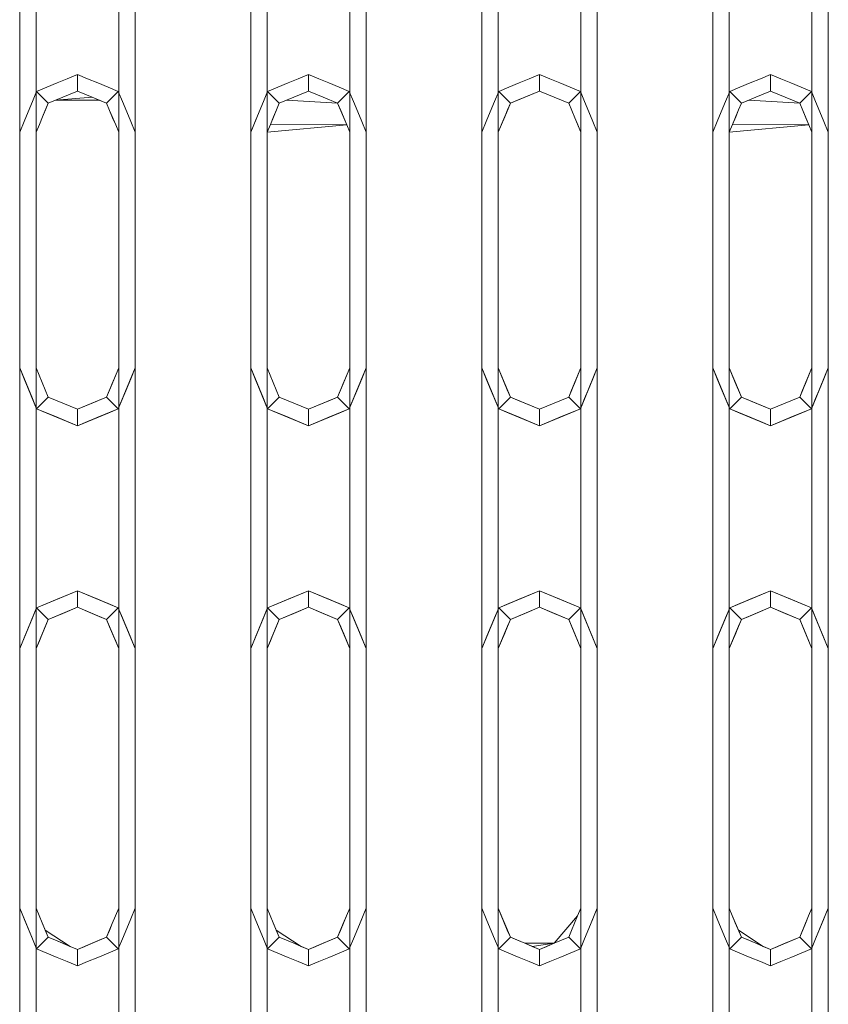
# Model space of a CAD drawing. Header units: millimetres. Extents: x 321 to 585, y -277 to 9.
# Tile 752 of 1056: x 354.924 to 355.414, y -29.066 to -28.469. Entities that reach past the tile are written whole.
import ezdxf

# ---------------------------------------------------------------- set-up
doc = ezdxf.new("R2010")
doc.units = ezdxf.units.MM
doc.header["$MEASUREMENT"] = 0
doc.layers.add('IFC-Elemento construtivo genérico-Contorno', color=253, linetype='Continuous', lineweight=5)

msp = doc.modelspace()

# ---------------------------------------------------------------- linework, layer by layer
at = {"layer": 'IFC-Elemento construtivo genérico-Contorno', "lineweight": 5}
for p, q in [((354.92413, -28.68014), (354.92413, -28.21014)), ((354.93413, -28.68014), (354.93413, -28.21014)), ((354.98413, -28.68014), (354.98413, -28.21014)), ((354.99413, -28.68014), (354.99413, -28.21014)), ((355.06413, -28.68014), (355.06413, -28.21014)), ((355.07413, -28.68014), (355.07413, -28.21014)), ((355.12413, -28.68014), (355.12413, -28.21014)), ((355.13413, -28.68014), (355.13413, -28.21014)), ((355.20413, -28.68014), (355.20413, -28.21014)), ((355.21413, -28.68014), (355.21413, -28.21014)), ((355.26413, -28.68014), (355.26413, -28.21014)), ((355.27413, -28.68014), (355.27413, -28.21014)), ((355.34413, -28.68014), (355.34413, -28.21014)), ((355.35413, -28.68014), (355.35413, -28.21014)), ((355.40413, -28.68014), (355.40413, -28.21014)), ((355.41413, -28.68014), (355.41413, -28.21014)), ((354.94676, -28.50749), (354.95295, -28.50493)), ((354.95295, -28.50493), (354.95913, -28.50237)), ((354.95913, -28.51237), (354.95913, -28.50237)), ((354.95913, -28.50237), (354.96532, -28.50493)), ((354.96532, -28.50493), (354.97151, -28.50749)), ((355.08676, -28.50749), (355.09295, -28.50493)), ((355.09295, -28.50493), (355.09913, -28.50237)), ((355.09913, -28.51237), (355.09913, -28.50237)), ((355.09913, -28.50237), (355.10532, -28.50493)), ((355.10532, -28.50493), (355.11151, -28.50749)), ((355.22676, -28.50749), (355.23295, -28.50493)), ((355.23295, -28.50493), (355.23913, -28.50237)), ((355.23913, -28.51237), (355.23913, -28.50237)), ((355.23913, -28.50237), (355.24532, -28.50493)), ((355.24532, -28.50493), (355.25151, -28.50749)), ((355.36676, -28.50749), (355.37295, -28.50493)), ((355.37295, -28.50493), (355.37913, -28.50237)), ((355.37913, -28.51237), (355.37913, -28.50237)), ((355.37913, -28.50237), (355.38532, -28.50493)), ((355.38532, -28.50493), (355.39151, -28.50749)), ((354.93439, -28.51262), (354.94057, -28.51005)), ((354.94057, -28.51005), (354.94676, -28.50749)), ((354.97151, -28.50749), (354.9777, -28.51005)), ((354.9777, -28.51005), (354.98388, -28.51262)), ((355.07439, -28.51262), (355.08057, -28.51005)), ((355.08057, -28.51005), (355.08676, -28.50749)), ((355.11151, -28.50749), (355.1177, -28.51005)), ((355.1177, -28.51005), (355.12388, -28.51262)), ((355.21439, -28.51262), (355.22057, -28.51005)), ((355.22057, -28.51005), (355.22676, -28.50749)), ((355.25151, -28.50749), (355.2577, -28.51005)), ((355.2577, -28.51005), (355.26388, -28.51262)), ((355.35439, -28.51262), (355.36057, -28.51005)), ((355.36057, -28.51005), (355.36676, -28.50749)), ((355.39151, -28.50749), (355.3977, -28.51005)), ((355.3977, -28.51005), (355.40388, -28.51262)), ((354.93182, -28.5188), (354.93439, -28.51262)), ((354.93439, -28.51262), (354.94146, -28.51969)), ((354.94146, -28.51969), (354.95029, -28.51603)), ((354.94146, -28.51969), (354.94588, -28.51786)), ((354.94586, -28.51786), (354.96797, -28.51603)), ((354.94588, -28.51786), (354.95029, -28.51603)), ((354.94588, -28.51786), (354.9724, -28.51786)), ((354.95029, -28.51603), (354.95913, -28.51237)), ((354.95029, -28.51603), (354.95472, -28.5142)), ((354.95472, -28.5142), (354.95913, -28.51237)), ((354.95913, -28.51237), (354.96797, -28.51603)), ((354.95913, -28.51237), (354.96355, -28.5142)), ((354.96355, -28.5142), (354.96797, -28.51603)), ((354.96797, -28.51603), (354.97681, -28.51969)), ((354.97239, -28.51786), (354.97681, -28.51969)), ((354.97681, -28.51969), (354.98388, -28.51262)), ((354.98388, -28.51262), (354.98645, -28.5188)), ((355.07182, -28.5188), (355.07439, -28.51262)), ((355.07439, -28.51262), (355.08146, -28.51969)), ((355.08146, -28.51969), (355.09029, -28.51603)), ((355.08146, -28.51969), (355.08588, -28.51786)), ((355.08588, -28.51786), (355.11681, -28.51969)), ((355.09029, -28.51603), (355.09913, -28.51237)), ((355.09913, -28.51237), (355.10797, -28.51603)), ((355.10797, -28.51603), (355.11681, -28.51969)), ((355.11681, -28.51969), (355.12388, -28.51262)), ((355.12388, -28.51262), (355.12645, -28.5188)), ((355.21182, -28.5188), (355.21439, -28.51262)), ((355.21439, -28.51262), (355.22146, -28.51969)), ((355.22146, -28.51969), (355.23913, -28.51237)), ((355.22146, -28.51969), (355.23029, -28.51603)), ((355.22146, -28.51969), (355.22588, -28.51786)), ((355.22588, -28.51786), (355.23472, -28.5142)), ((355.23029, -28.51603), (355.23913, -28.51237)), ((355.23472, -28.5142), (355.23913, -28.51237)), ((355.23913, -28.51237), (355.24797, -28.51603)), ((355.23913, -28.51237), (355.24355, -28.5142)), ((355.24355, -28.5142), (355.25239, -28.51786)), ((355.24797, -28.51603), (355.25681, -28.51969)), ((355.25239, -28.51786), (355.25681, -28.51969)), ((355.25681, -28.51969), (355.26388, -28.51262)), ((355.26388, -28.51262), (355.26645, -28.5188)), ((355.35182, -28.5188), (355.35439, -28.51262)), ((355.35439, -28.51262), (355.36146, -28.51969)), ((355.36146, -28.51969), (355.37029, -28.51603)), ((355.36146, -28.51969), (355.36588, -28.51786)), ((355.36588, -28.51786), (355.39681, -28.51969)), ((355.37029, -28.51603), (355.37913, -28.51237)), ((355.37913, -28.51237), (355.38797, -28.51603)), ((355.38797, -28.51603), (355.39681, -28.51969)), ((355.39681, -28.51969), (355.40388, -28.51262)), ((355.40388, -28.51262), (355.40645, -28.5188)), ((354.92926, -28.52499), (354.93182, -28.5188)), ((354.93802, -28.52798), (354.94146, -28.51969)), ((354.93802, -28.52798), (354.93974, -28.52383)), ((354.93974, -28.52383), (354.94146, -28.51969)), ((354.97681, -28.51969), (354.98047, -28.52853)), ((354.97681, -28.51969), (354.97864, -28.52411)), ((354.98645, -28.5188), (354.98901, -28.52499)), ((355.06926, -28.52499), (355.07182, -28.5188)), ((355.07608, -28.53267), (355.07974, -28.52383)), ((355.07802, -28.52798), (355.07974, -28.52383)), ((355.07974, -28.52383), (355.08146, -28.51969)), ((355.11681, -28.51969), (355.12047, -28.52853)), ((355.11681, -28.51969), (355.11864, -28.52411)), ((355.12645, -28.5188), (355.12901, -28.52499)), ((355.20926, -28.52499), (355.21182, -28.5188)), ((355.21413, -28.53737), (355.22146, -28.51969)), ((355.21608, -28.53267), (355.22146, -28.51969)), ((355.21802, -28.52798), (355.22146, -28.51969)), ((355.21802, -28.52798), (355.21974, -28.52383)), ((355.21974, -28.52383), (355.22146, -28.51969)), ((355.25681, -28.51969), (355.26047, -28.52853)), ((355.25681, -28.51969), (355.25864, -28.52411)), ((355.26645, -28.5188), (355.26901, -28.52499)), ((355.34686, -28.53079), (355.35182, -28.5188)), ((355.34926, -28.52499), (355.35182, -28.5188)), ((355.35608, -28.53267), (355.35974, -28.52383)), ((355.35802, -28.52798), (355.35974, -28.52383)), ((355.35974, -28.52383), (355.36146, -28.51969)), ((355.39681, -28.51969), (355.40047, -28.52853)), ((355.39681, -28.51969), (355.39864, -28.52411)), ((355.40645, -28.5188), (355.40901, -28.52499)), ((354.92686, -28.53079), (354.92926, -28.52499)), ((354.93608, -28.53267), (354.93802, -28.52798)), ((354.97864, -28.52411), (354.9823, -28.53295)), ((354.98047, -28.52853), (354.9823, -28.53295)), ((354.98901, -28.52499), (354.99141, -28.53079)), ((355.06413, -28.53737), (355.06926, -28.52499)), ((355.06686, -28.53079), (355.06926, -28.52499)), ((355.07608, -28.53267), (355.07802, -28.52798)), ((355.11864, -28.52411), (355.1223, -28.53295)), ((355.12047, -28.52853), (355.1223, -28.53295)), ((355.12901, -28.52499), (355.13141, -28.53079)), ((355.20686, -28.53079), (355.20926, -28.52499)), ((355.21608, -28.53267), (355.21802, -28.52798)), ((355.25864, -28.52411), (355.26047, -28.52853)), ((355.26047, -28.52853), (355.26413, -28.53737)), ((355.26047, -28.52853), (355.2623, -28.53295)), ((355.26901, -28.52499), (355.27141, -28.53079)), ((355.34686, -28.53079), (355.34926, -28.52499)), ((355.35608, -28.53267), (355.35802, -28.52798)), ((355.39864, -28.52411), (355.4023, -28.53295)), ((355.40047, -28.52853), (355.4023, -28.53295)), ((355.40901, -28.52499), (355.41141, -28.53079)), ((354.92413, -28.53737), (354.92686, -28.53079)), ((354.93413, -28.53737), (354.93608, -28.53267)), ((354.9823, -28.53295), (354.98413, -28.53737)), ((354.99141, -28.53079), (354.99413, -28.53737)), ((355.06413, -28.53737), (355.06686, -28.53079)), ((355.07413, -28.53737), (355.07608, -28.53267)), ((355.07413, -28.53737), (355.1223, -28.53295)), ((355.07608, -28.53267), (355.1223, -28.53295)), ((355.1223, -28.53295), (355.12413, -28.53737)), ((355.13141, -28.53079), (355.13413, -28.53737)), ((355.20413, -28.53737), (355.20686, -28.53079)), ((355.21413, -28.53737), (355.21608, -28.53267)), ((355.2623, -28.53295), (355.26413, -28.53737)), ((355.27141, -28.53079), (355.27413, -28.53737)), ((355.34413, -28.53737), (355.34686, -28.53079)), ((355.35413, -28.53737), (355.35608, -28.53267)), ((355.35413, -28.53737), (355.4023, -28.53295)), ((355.35608, -28.53267), (355.4023, -28.53295)), ((355.4023, -28.53295), (355.40413, -28.53737)), ((355.41141, -28.53079), (355.41413, -28.53737)), ((354.92413, -29.00737), (354.92413, -28.53737)), ((354.93413, -29.00737), (354.93413, -28.53737)), ((354.98413, -29.00737), (354.98413, -28.53737)), ((354.99413, -29.00737), (354.99413, -28.53737)), ((355.06413, -29.00737), (355.06413, -28.53737)), ((355.07413, -29.00737), (355.07413, -28.53737)), ((355.12413, -29.00737), (355.12413, -28.53737)), ((355.13413, -29.00737), (355.13413, -28.53737)), ((355.20413, -29.00737), (355.20413, -28.53737)), ((355.21413, -29.00737), (355.21413, -28.53737)), ((355.26413, -29.00737), (355.26413, -28.53737)), ((355.27413, -29.00737), (355.27413, -28.53737)), ((355.34413, -29.00737), (355.34413, -28.53737)), ((355.35413, -29.00737), (355.35413, -28.53737)), ((355.40413, -29.00737), (355.40413, -28.53737)), ((355.41413, -29.00737), (355.41413, -28.53737)), ((354.92413, -28.68014), (354.92926, -28.69251)), ((354.92413, -28.68014), (354.92686, -28.68671)), ((354.92413, -28.68014), (354.93182, -28.69869)), ((354.92413, -28.68014), (354.93439, -28.70489)), ((354.93413, -28.68014), (354.94146, -28.69781)), ((354.93413, -28.68014), (354.93779, -28.68898)), ((354.93413, -28.68014), (354.93963, -28.69339)), ((354.93413, -28.68014), (354.93597, -28.68455)), ((354.93597, -28.68455), (354.94146, -28.69781)), ((354.97681, -28.69781), (354.98413, -28.68014)), ((354.97853, -28.69366), (354.98413, -28.68014)), ((354.98024, -28.68952), (354.98219, -28.68483)), ((354.98219, -28.68483), (354.98413, -28.68014)), ((354.98388, -28.70489), (354.99413, -28.68014)), ((354.99141, -28.68671), (354.99413, -28.68014)), ((355.06413, -28.68014), (355.06926, -28.69251)), ((355.06413, -28.68014), (355.06686, -28.68671)), ((355.06413, -28.68014), (355.07182, -28.69869)), ((355.06413, -28.68014), (355.07439, -28.70489)), ((355.07413, -28.68014), (355.08146, -28.69781)), ((355.07413, -28.68014), (355.07779, -28.68898)), ((355.07413, -28.68014), (355.07963, -28.69339)), ((355.07413, -28.68014), (355.07597, -28.68455)), ((355.07597, -28.68455), (355.08146, -28.69781)), ((355.11681, -28.69781), (355.12413, -28.68014)), ((355.11853, -28.69366), (355.12413, -28.68014)), ((355.12024, -28.68952), (355.12219, -28.68483)), ((355.12219, -28.68483), (355.12413, -28.68014)), ((355.12388, -28.70489), (355.13413, -28.68014)), ((355.13141, -28.68671), (355.13413, -28.68014)), ((355.20413, -28.68014), (355.20926, -28.69251)), ((355.20413, -28.68014), (355.20686, -28.68671)), ((355.20413, -28.68014), (355.21182, -28.69869)), ((355.20413, -28.68014), (355.21439, -28.70489)), ((355.21413, -28.68014), (355.22146, -28.69781)), ((355.21413, -28.68014), (355.21779, -28.68898)), ((355.21413, -28.68014), (355.21963, -28.69339)), ((355.21413, -28.68014), (355.21597, -28.68455)), ((355.21597, -28.68455), (355.22146, -28.69781)), ((355.25681, -28.69781), (355.26413, -28.68014)), ((355.25853, -28.69366), (355.26413, -28.68014)), ((355.26024, -28.68952), (355.26219, -28.68483)), ((355.26219, -28.68483), (355.26413, -28.68014)), ((355.26388, -28.70489), (355.27413, -28.68014)), ((355.27141, -28.68671), (355.27413, -28.68014)), ((355.34413, -28.68014), (355.34926, -28.69251)), ((355.34413, -28.68014), (355.34686, -28.68671)), ((355.34413, -28.68014), (355.35182, -28.69869)), ((355.34413, -28.68014), (355.35439, -28.70489)), ((355.35413, -28.68014), (355.36146, -28.69781)), ((355.35413, -28.68014), (355.35779, -28.68898)), ((355.35413, -28.68014), (355.35963, -28.69339)), ((355.35413, -28.68014), (355.35597, -28.68455)), ((355.35597, -28.68455), (355.36146, -28.69781)), ((355.39681, -28.69781), (355.40413, -28.68014)), ((355.39853, -28.69366), (355.40413, -28.68014)), ((355.40024, -28.68952), (355.40219, -28.68483)), ((355.40219, -28.68483), (355.40413, -28.68014)), ((355.40388, -28.70489), (355.41413, -28.68014)), ((355.41141, -28.68671), (355.41413, -28.68014)), ((354.92686, -28.68671), (354.92926, -28.69251)), ((354.93779, -28.68898), (354.94146, -28.69781)), ((354.97853, -28.69366), (354.98024, -28.68952)), ((354.98388, -28.70489), (354.99141, -28.68671)), ((355.06686, -28.68671), (355.06926, -28.69251)), ((355.07779, -28.68898), (355.08146, -28.69781)), ((355.11853, -28.69366), (355.12024, -28.68952)), ((355.12388, -28.70489), (355.13141, -28.68671)), ((355.20686, -28.68671), (355.20926, -28.69251)), ((355.21779, -28.68898), (355.22146, -28.69781)), ((355.25853, -28.69366), (355.26024, -28.68952)), ((355.26388, -28.70489), (355.27141, -28.68671)), ((355.34686, -28.68671), (355.34926, -28.69251)), ((355.35779, -28.68898), (355.36146, -28.69781)), ((355.39853, -28.69366), (355.40024, -28.68952)), ((355.40388, -28.70489), (355.41141, -28.68671)), ((354.92926, -28.69251), (354.93439, -28.70489)), ((354.93963, -28.69339), (354.94146, -28.69781)), ((354.97681, -28.69781), (354.97853, -28.69366)), ((354.98388, -28.70489), (354.98901, -28.69251)), ((354.98645, -28.69869), (354.98901, -28.69251)), ((355.06926, -28.69251), (355.07439, -28.70489)), ((355.07963, -28.69339), (355.08146, -28.69781)), ((355.11681, -28.69781), (355.11853, -28.69366)), ((355.12388, -28.70489), (355.12901, -28.69251)), ((355.12645, -28.69869), (355.12901, -28.69251)), ((355.20926, -28.69251), (355.21439, -28.70489)), ((355.21963, -28.69339), (355.22146, -28.69781)), ((355.25681, -28.69781), (355.25853, -28.69366)), ((355.26388, -28.70489), (355.26901, -28.69251)), ((355.26645, -28.69869), (355.26901, -28.69251)), ((355.34926, -28.69251), (355.35439, -28.70489)), ((355.35963, -28.69339), (355.36146, -28.69781)), ((355.39681, -28.69781), (355.39853, -28.69366)), ((355.40388, -28.70489), (355.40901, -28.69251)), ((355.40645, -28.69869), (355.40901, -28.69251)), ((354.93182, -28.69869), (354.93439, -28.70489)), ((354.93439, -28.70489), (354.94146, -28.69781)), ((354.94146, -28.69781), (354.95913, -28.70514)), ((354.94146, -28.69781), (354.95029, -28.70148)), ((354.94146, -28.69781), (354.95472, -28.7033)), ((354.94146, -28.69781), (354.94588, -28.69964)), ((354.94588, -28.69964), (354.95913, -28.70514)), ((354.95029, -28.70148), (354.95913, -28.70514)), ((354.95913, -28.70514), (354.97681, -28.69781)), ((354.95913, -28.70514), (354.97239, -28.69964)), ((354.95913, -28.70514), (354.96797, -28.70148)), ((354.96355, -28.7033), (354.97681, -28.69781)), ((354.96797, -28.70148), (354.97681, -28.69781)), ((354.97239, -28.69964), (354.97681, -28.69781)), ((354.97681, -28.69781), (354.98388, -28.70489)), ((354.98388, -28.70489), (354.98645, -28.69869)), ((355.07182, -28.69869), (355.07439, -28.70489)), ((355.07439, -28.70489), (355.08146, -28.69781)), ((355.08146, -28.69781), (355.09913, -28.70514)), ((355.08146, -28.69781), (355.09029, -28.70148)), ((355.08146, -28.69781), (355.09472, -28.7033)), ((355.08146, -28.69781), (355.08588, -28.69964)), ((355.08588, -28.69964), (355.09913, -28.70514)), ((355.09029, -28.70148), (355.09913, -28.70514)), ((355.09913, -28.70514), (355.11681, -28.69781)), ((355.09913, -28.70514), (355.11239, -28.69964)), ((355.09913, -28.70514), (355.10797, -28.70148)), ((355.10355, -28.7033), (355.11681, -28.69781)), ((355.10797, -28.70148), (355.11681, -28.69781)), ((355.11239, -28.69964), (355.11681, -28.69781)), ((355.11681, -28.69781), (355.12388, -28.70489)), ((355.12388, -28.70489), (355.12645, -28.69869)), ((355.21182, -28.69869), (355.21439, -28.70489)), ((355.21439, -28.70489), (355.22146, -28.69781)), ((355.22146, -28.69781), (355.23913, -28.70514)), ((355.22146, -28.69781), (355.23029, -28.70148)), ((355.22146, -28.69781), (355.23472, -28.7033)), ((355.22146, -28.69781), (355.22588, -28.69964)), ((355.22588, -28.69964), (355.23913, -28.70514)), ((355.23029, -28.70148), (355.23913, -28.70514)), ((355.23913, -28.70514), (355.25681, -28.69781)), ((355.23913, -28.70514), (355.25239, -28.69964)), ((355.23913, -28.70514), (355.24797, -28.70148)), ((355.24355, -28.7033), (355.25681, -28.69781)), ((355.24797, -28.70148), (355.25681, -28.69781)), ((355.25239, -28.69964), (355.25681, -28.69781)), ((355.25681, -28.69781), (355.26388, -28.70489)), ((355.26388, -28.70489), (355.26645, -28.69869)), ((355.35182, -28.69869), (355.35439, -28.70489)), ((355.35439, -28.70489), (355.36146, -28.69781)), ((355.36146, -28.69781), (355.37913, -28.70514)), ((355.36146, -28.69781), (355.37029, -28.70148)), ((355.36146, -28.69781), (355.37472, -28.7033)), ((355.36146, -28.69781), (355.36588, -28.69964)), ((355.36588, -28.69964), (355.37913, -28.70514)), ((355.37029, -28.70148), (355.37913, -28.70514)), ((355.37913, -28.70514), (355.39681, -28.69781)), ((355.37913, -28.70514), (355.39239, -28.69964)), ((355.37913, -28.70514), (355.38797, -28.70148)), ((355.38355, -28.7033), (355.39681, -28.69781)), ((355.38797, -28.70148), (355.39681, -28.69781)), ((355.39239, -28.69964), (355.39681, -28.69781)), ((355.39681, -28.69781), (355.40388, -28.70489)), ((355.40388, -28.70489), (355.40645, -28.69869)), ((354.93439, -28.70489), (354.95913, -28.71514)), ((354.93439, -28.70489), (354.94676, -28.71001)), ((354.93439, -28.70489), (354.94057, -28.70744)), ((354.93439, -28.70489), (354.95295, -28.71257)), ((354.94057, -28.70744), (354.95913, -28.71514)), ((354.95472, -28.7033), (354.95913, -28.70514)), ((354.95913, -28.70514), (354.96355, -28.7033)), ((354.95913, -28.71514), (354.98388, -28.70489)), ((354.95913, -28.71514), (354.95913, -28.70514)), ((354.95913, -28.71514), (354.9777, -28.70744)), ((354.96532, -28.71257), (354.98388, -28.70489)), ((354.97151, -28.71001), (354.98388, -28.70489)), ((354.9777, -28.70744), (354.98388, -28.70489)), ((355.07439, -28.70489), (355.09913, -28.71514)), ((355.07439, -28.70489), (355.08676, -28.71001)), ((355.07439, -28.70489), (355.08057, -28.70744)), ((355.07439, -28.70489), (355.09295, -28.71257)), ((355.08057, -28.70744), (355.09913, -28.71514)), ((355.09472, -28.7033), (355.09913, -28.70514)), ((355.09913, -28.70514), (355.10355, -28.7033)), ((355.09913, -28.71514), (355.12388, -28.70489)), ((355.09913, -28.71514), (355.09913, -28.70514)), ((355.09913, -28.71514), (355.1177, -28.70744)), ((355.10532, -28.71257), (355.12388, -28.70489)), ((355.11151, -28.71001), (355.12388, -28.70489)), ((355.1177, -28.70744), (355.12388, -28.70489)), ((355.21439, -28.70489), (355.23913, -28.71514)), ((355.21439, -28.70489), (355.22676, -28.71001)), ((355.21439, -28.70489), (355.22057, -28.70744)), ((355.21439, -28.70489), (355.23295, -28.71257)), ((355.22057, -28.70744), (355.23913, -28.71514)), ((355.23472, -28.7033), (355.23913, -28.70514)), ((355.23913, -28.70514), (355.24355, -28.7033)), ((355.23913, -28.71514), (355.26388, -28.70489)), ((355.23913, -28.71514), (355.23913, -28.70514)), ((355.23913, -28.71514), (355.2577, -28.70744)), ((355.24532, -28.71257), (355.26388, -28.70489)), ((355.25151, -28.71001), (355.26388, -28.70489)), ((355.2577, -28.70744), (355.26388, -28.70489)), ((355.35439, -28.70489), (355.37913, -28.71514)), ((355.35439, -28.70489), (355.36676, -28.71001)), ((355.35439, -28.70489), (355.36057, -28.70744)), ((355.35439, -28.70489), (355.37295, -28.71257)), ((355.36057, -28.70744), (355.37913, -28.71514)), ((355.37472, -28.7033), (355.37913, -28.70514)), ((355.37913, -28.70514), (355.38355, -28.7033)), ((355.37913, -28.71514), (355.40388, -28.70489)), ((355.37913, -28.71514), (355.37913, -28.70514)), ((355.37913, -28.71514), (355.3977, -28.70744)), ((355.38532, -28.71257), (355.40388, -28.70489)), ((355.39151, -28.71001), (355.40388, -28.70489)), ((355.3977, -28.70744), (355.40388, -28.70489)), ((354.94676, -28.71001), (354.95913, -28.71514)), ((354.95295, -28.71257), (354.95913, -28.71514)), ((354.95913, -28.71514), (354.97151, -28.71001)), ((354.95913, -28.71514), (354.96532, -28.71257)), ((355.08676, -28.71001), (355.09913, -28.71514)), ((355.09295, -28.71257), (355.09913, -28.71514)), ((355.09913, -28.71514), (355.11151, -28.71001)), ((355.09913, -28.71514), (355.10532, -28.71257)), ((355.22676, -28.71001), (355.23913, -28.71514)), ((355.23295, -28.71257), (355.23913, -28.71514)), ((355.23913, -28.71514), (355.25151, -28.71001)), ((355.23913, -28.71514), (355.24532, -28.71257)), ((355.36676, -28.71001), (355.37913, -28.71514)), ((355.37295, -28.71257), (355.37913, -28.71514)), ((355.37913, -28.71514), (355.39151, -28.71001)), ((355.37913, -28.71514), (355.38532, -28.71257)), ((354.93439, -28.82538), (354.95913, -28.81514)), ((354.94057, -28.82282), (354.95913, -28.81514)), ((354.94676, -28.82026), (354.95913, -28.81514)), ((354.95913, -28.82514), (354.95913, -28.81514)), ((354.95913, -28.81514), (354.98388, -28.82538)), ((354.95913, -28.81514), (354.97151, -28.82026)), ((354.95913, -28.81514), (354.9777, -28.82282)), ((355.07439, -28.82538), (355.09913, -28.81514)), ((355.08057, -28.82282), (355.09913, -28.81514)), ((355.08676, -28.82026), (355.09913, -28.81514)), ((355.09913, -28.82514), (355.09913, -28.81514)), ((355.09913, -28.81514), (355.12388, -28.82538)), ((355.09913, -28.81514), (355.11151, -28.82026)), ((355.09913, -28.81514), (355.1177, -28.82282)), ((355.21439, -28.82538), (355.23913, -28.81514)), ((355.22057, -28.82282), (355.23913, -28.81514)), ((355.22676, -28.82026), (355.23913, -28.81514)), ((355.23913, -28.82514), (355.23913, -28.81514)), ((355.23913, -28.81514), (355.26388, -28.82538)), ((355.23913, -28.81514), (355.25151, -28.82026)), ((355.23913, -28.81514), (355.2577, -28.82282)), ((355.35439, -28.82538), (355.37913, -28.81514)), ((355.36057, -28.82282), (355.37913, -28.81514)), ((355.36676, -28.82026), (355.37913, -28.81514)), ((355.37913, -28.82514), (355.37913, -28.81514)), ((355.37913, -28.81514), (355.40388, -28.82538)), ((355.37913, -28.81514), (355.39151, -28.82026)), ((355.37913, -28.81514), (355.3977, -28.82282)), ((354.93439, -28.82538), (354.94676, -28.82026)), ((354.97151, -28.82026), (354.98388, -28.82538)), ((355.07439, -28.82538), (355.08676, -28.82026)), ((355.11151, -28.82026), (355.12388, -28.82538)), ((355.21439, -28.82538), (355.22676, -28.82026)), ((355.25151, -28.82026), (355.26388, -28.82538)), ((355.35439, -28.82538), (355.36676, -28.82026)), ((355.39151, -28.82026), (355.40388, -28.82538)), ((354.92413, -28.85014), (354.93439, -28.82538)), ((354.92926, -28.83776), (354.93439, -28.82538)), ((354.93182, -28.83157), (354.93439, -28.82538)), ((354.93439, -28.82538), (354.94057, -28.82282)), ((354.93439, -28.82538), (354.94146, -28.83245)), ((354.94146, -28.83245), (354.95913, -28.82514)), ((354.94588, -28.83063), (354.95913, -28.82514)), ((354.95029, -28.82879), (354.95913, -28.82514)), ((354.95913, -28.82514), (354.96797, -28.82879)), ((354.95913, -28.82514), (354.97239, -28.83063)), ((354.95913, -28.82514), (354.97681, -28.83245)), ((354.97681, -28.83245), (354.98388, -28.82538)), ((354.9777, -28.82282), (354.98388, -28.82538)), ((354.98388, -28.82538), (354.99413, -28.85014)), ((354.98388, -28.82538), (354.98901, -28.83776)), ((354.98388, -28.82538), (354.98645, -28.83157)), ((355.06413, -28.85014), (355.07439, -28.82538)), ((355.06926, -28.83776), (355.07439, -28.82538)), ((355.07182, -28.83157), (355.07439, -28.82538)), ((355.07439, -28.82538), (355.08057, -28.82282)), ((355.07439, -28.82538), (355.08146, -28.83245)), ((355.08146, -28.83245), (355.09913, -28.82514)), ((355.08588, -28.83063), (355.09913, -28.82514)), ((355.09029, -28.82879), (355.09913, -28.82514)), ((355.09913, -28.82514), (355.10797, -28.82879)), ((355.09913, -28.82514), (355.11239, -28.83063)), ((355.09913, -28.82514), (355.11681, -28.83245)), ((355.11681, -28.83245), (355.12388, -28.82538)), ((355.1177, -28.82282), (355.12388, -28.82538)), ((355.12388, -28.82538), (355.13413, -28.85014)), ((355.12388, -28.82538), (355.12901, -28.83776)), ((355.12388, -28.82538), (355.12645, -28.83157)), ((355.20413, -28.85014), (355.21439, -28.82538)), ((355.20926, -28.83776), (355.21439, -28.82538)), ((355.21182, -28.83157), (355.21439, -28.82538)), ((355.21439, -28.82538), (355.22057, -28.82282)), ((355.21439, -28.82538), (355.22146, -28.83245)), ((355.22146, -28.83245), (355.23913, -28.82514)), ((355.22588, -28.83063), (355.23913, -28.82514)), ((355.23029, -28.82879), (355.23913, -28.82514)), ((355.23913, -28.82514), (355.24797, -28.82879)), ((355.23913, -28.82514), (355.25239, -28.83063)), ((355.23913, -28.82514), (355.25681, -28.83245)), ((355.25681, -28.83245), (355.26388, -28.82538)), ((355.2577, -28.82282), (355.26388, -28.82538)), ((355.26388, -28.82538), (355.27413, -28.85014)), ((355.26388, -28.82538), (355.26901, -28.83776)), ((355.26388, -28.82538), (355.26645, -28.83157)), ((355.34413, -28.85014), (355.35439, -28.82538)), ((355.34926, -28.83776), (355.35439, -28.82538)), ((355.35182, -28.83157), (355.35439, -28.82538)), ((355.35439, -28.82538), (355.36057, -28.82282)), ((355.35439, -28.82538), (355.36146, -28.83245)), ((355.36146, -28.83245), (355.37913, -28.82514)), ((355.36588, -28.83063), (355.37913, -28.82514)), ((355.37029, -28.82879), (355.37913, -28.82514)), ((355.37913, -28.82514), (355.38797, -28.82879)), ((355.37913, -28.82514), (355.39239, -28.83063)), ((355.37913, -28.82514), (355.39681, -28.83245)), ((355.39681, -28.83245), (355.40388, -28.82538)), ((355.3977, -28.82282), (355.40388, -28.82538)), ((355.40388, -28.82538), (355.41413, -28.85014)), ((355.40388, -28.82538), (355.40901, -28.83776)), ((355.40388, -28.82538), (355.40645, -28.83157)), ((354.92413, -28.85014), (354.93182, -28.83157)), ((354.93413, -28.85014), (354.94146, -28.83245)), ((354.93974, -28.8366), (354.94146, -28.83245)), ((354.94146, -28.83245), (354.95029, -28.82879)), ((354.94146, -28.83245), (354.94588, -28.83063)), ((354.96797, -28.82879), (354.97681, -28.83245)), ((354.97239, -28.83063), (354.97681, -28.83245)), ((354.97681, -28.83245), (354.98413, -28.85014)), ((354.97681, -28.83245), (354.98047, -28.84129)), ((354.97681, -28.83245), (354.97864, -28.83688)), ((354.98645, -28.83157), (354.99413, -28.85014)), ((355.06413, -28.85014), (355.07182, -28.83157)), ((355.07413, -28.85014), (355.08146, -28.83245)), ((355.07974, -28.8366), (355.08146, -28.83245)), ((355.08146, -28.83245), (355.09029, -28.82879)), ((355.08146, -28.83245), (355.08588, -28.83063)), ((355.10797, -28.82879), (355.11681, -28.83245)), ((355.11239, -28.83063), (355.11681, -28.83245)), ((355.11681, -28.83245), (355.12413, -28.85014)), ((355.11681, -28.83245), (355.12047, -28.84129)), ((355.11681, -28.83245), (355.11864, -28.83688)), ((355.12645, -28.83157), (355.13413, -28.85014)), ((355.20413, -28.85014), (355.21182, -28.83157)), ((355.21413, -28.85014), (355.22146, -28.83245)), ((355.21974, -28.8366), (355.22146, -28.83245)), ((355.22146, -28.83245), (355.23029, -28.82879)), ((355.22146, -28.83245), (355.22588, -28.83063)), ((355.24797, -28.82879), (355.25681, -28.83245)), ((355.25239, -28.83063), (355.25681, -28.83245)), ((355.25681, -28.83245), (355.26413, -28.85014)), ((355.25681, -28.83245), (355.26047, -28.84129)), ((355.25681, -28.83245), (355.25864, -28.83688)), ((355.26645, -28.83157), (355.27413, -28.85014)), ((355.34413, -28.85014), (355.35182, -28.83157)), ((355.35413, -28.85014), (355.36146, -28.83245)), ((355.35974, -28.8366), (355.36146, -28.83245)), ((355.36146, -28.83245), (355.37029, -28.82879)), ((355.36146, -28.83245), (355.36588, -28.83063)), ((355.38797, -28.82879), (355.39681, -28.83245)), ((355.39239, -28.83063), (355.39681, -28.83245)), ((355.39681, -28.83245), (355.40413, -28.85014)), ((355.39681, -28.83245), (355.40047, -28.84129)), ((355.39681, -28.83245), (355.39864, -28.83688)), ((355.40645, -28.83157), (355.41413, -28.85014)), ((354.92686, -28.84356), (354.92926, -28.83776)), ((354.93413, -28.85014), (354.93974, -28.8366)), ((354.93802, -28.84074), (354.93974, -28.8366)), ((354.97864, -28.83688), (354.98413, -28.85014)), ((354.98901, -28.83776), (354.99413, -28.85014)), ((354.98901, -28.83776), (354.99141, -28.84356)), ((355.06686, -28.84356), (355.06926, -28.83776)), ((355.07413, -28.85014), (355.07974, -28.8366)), ((355.07802, -28.84074), (355.07974, -28.8366)), ((355.11864, -28.83688), (355.12413, -28.85014)), ((355.12901, -28.83776), (355.13413, -28.85014)), ((355.12901, -28.83776), (355.13141, -28.84356)), ((355.20686, -28.84356), (355.20926, -28.83776)), ((355.21413, -28.85014), (355.21974, -28.8366)), ((355.21802, -28.84074), (355.21974, -28.8366)), ((355.25864, -28.83688), (355.26413, -28.85014)), ((355.26901, -28.83776), (355.27413, -28.85014)), ((355.26901, -28.83776), (355.27141, -28.84356)), ((355.34686, -28.84356), (355.34926, -28.83776)), ((355.35413, -28.85014), (355.35974, -28.8366)), ((355.35802, -28.84074), (355.35974, -28.8366)), ((355.39864, -28.83688), (355.40413, -28.85014)), ((355.40901, -28.83776), (355.41413, -28.85014)), ((355.40901, -28.83776), (355.41141, -28.84356)), ((354.92413, -28.85014), (354.92686, -28.84356)), ((354.93413, -28.85014), (354.93608, -28.84544)), ((354.93608, -28.84544), (354.93802, -28.84074)), ((354.98047, -28.84129), (354.9823, -28.84572)), ((354.9823, -28.84572), (354.98413, -28.85014)), ((354.99141, -28.84356), (354.99413, -28.85014)), ((355.06413, -28.85014), (355.06686, -28.84356)), ((355.07413, -28.85014), (355.07608, -28.84544)), ((355.07608, -28.84544), (355.07802, -28.84074)), ((355.12047, -28.84129), (355.1223, -28.84572)), ((355.1223, -28.84572), (355.12413, -28.85014)), ((355.13141, -28.84356), (355.13413, -28.85014)), ((355.20413, -28.85014), (355.20686, -28.84356)), ((355.21413, -28.85014), (355.21608, -28.84544)), ((355.21608, -28.84544), (355.21802, -28.84074)), ((355.26047, -28.84129), (355.2623, -28.84572)), ((355.2623, -28.84572), (355.26413, -28.85014)), ((355.27141, -28.84356), (355.27413, -28.85014)), ((355.34413, -28.85014), (355.34686, -28.84356)), ((355.35413, -28.85014), (355.35608, -28.84544)), ((355.35608, -28.84544), (355.35802, -28.84074)), ((355.40047, -28.84129), (355.4023, -28.84572)), ((355.4023, -28.84572), (355.40413, -28.85014)), ((355.41141, -28.84356), (355.41413, -28.85014)), ((354.92413, -29.32014), (354.92413, -28.85014)), ((354.93413, -29.32014), (354.93413, -28.85014)), ((354.98413, -29.32014), (354.98413, -28.85014)), ((354.99413, -29.32014), (354.99413, -28.85014)), ((355.06413, -29.32014), (355.06413, -28.85014)), ((355.07413, -29.32014), (355.07413, -28.85014)), ((355.12413, -29.32014), (355.12413, -28.85014)), ((355.13413, -29.32014), (355.13413, -28.85014)), ((355.20413, -29.32014), (355.20413, -28.85014)), ((355.21413, -29.32014), (355.21413, -28.85014)), ((355.26413, -29.32014), (355.26413, -28.85014)), ((355.27413, -29.32014), (355.27413, -28.85014)), ((355.34413, -29.32014), (355.34413, -28.85014)), ((355.35413, -29.32014), (355.35413, -28.85014)), ((355.40413, -29.32014), (355.40413, -28.85014)), ((355.41413, -29.32014), (355.41413, -28.85014)), ((354.92413, -29.00737), (354.92686, -29.01394)), ((354.92413, -29.00737), (354.93182, -29.02593)), ((354.93413, -29.00737), (354.93597, -29.01179)), ((354.93413, -29.00737), (354.93779, -29.0162)), ((354.93597, -29.01179), (354.93963, -29.02063)), ((354.98024, -29.01676), (354.98413, -29.00737)), ((354.99141, -29.01394), (354.99413, -29.00737)), ((355.06413, -29.00737), (355.06686, -29.01394)), ((355.07413, -29.00737), (355.07597, -29.01179)), ((355.07413, -29.00737), (355.07779, -29.0162)), ((355.07597, -29.01179), (355.07963, -29.02063)), ((355.11853, -29.0209), (355.12219, -29.01206)), ((355.12024, -29.01676), (355.12413, -29.00737)), ((355.12901, -29.01974), (355.13413, -29.00737)), ((355.13141, -29.01394), (355.13413, -29.00737)), ((355.20413, -29.00737), (355.20686, -29.01394)), ((355.21413, -29.00737), (355.21779, -29.0162)), ((355.21413, -29.00737), (355.22146, -29.02504)), ((355.21413, -29.00737), (355.21597, -29.01179)), ((355.21597, -29.01179), (355.21779, -29.0162)), ((355.24797, -29.0287), (355.26219, -29.01206)), ((355.25853, -29.0209), (355.26219, -29.01206)), ((355.26219, -29.01206), (355.26413, -29.00737)), ((355.26901, -29.01974), (355.27413, -29.00737)), ((355.27141, -29.01394), (355.27413, -29.00737)), ((355.34413, -29.00737), (355.34686, -29.01394)), ((355.35413, -29.00737), (355.35597, -29.01179)), ((355.35413, -29.00737), (355.35779, -29.0162)), ((355.35597, -29.01179), (355.35963, -29.02063)), ((355.39681, -29.02504), (355.40219, -29.01206)), ((355.40024, -29.01676), (355.40219, -29.01206)), ((355.40219, -29.01206), (355.40413, -29.00737)), ((355.40645, -29.02593), (355.41413, -29.00737)), ((355.41141, -29.01394), (355.41413, -29.00737)), ((354.92686, -29.01394), (354.92926, -29.01974)), ((354.93779, -29.0162), (354.94146, -29.02504)), ((354.97681, -29.02504), (354.98024, -29.01676)), ((354.97853, -29.0209), (354.98024, -29.01676)), ((354.98901, -29.01974), (354.99141, -29.01394)), ((355.06686, -29.01394), (355.06926, -29.01974)), ((355.07779, -29.0162), (355.08146, -29.02504)), ((355.11681, -29.02504), (355.12024, -29.01676)), ((355.12901, -29.01974), (355.13141, -29.01394)), ((355.20686, -29.01394), (355.20926, -29.01974)), ((355.21779, -29.0162), (355.21963, -29.02063)), ((355.21779, -29.0162), (355.22146, -29.02504)), ((355.26901, -29.01974), (355.27141, -29.01394)), ((355.34686, -29.01394), (355.34926, -29.01974)), ((355.35779, -29.0162), (355.36146, -29.02504)), ((355.39681, -29.02504), (355.40024, -29.01676)), ((355.39853, -29.0209), (355.40024, -29.01676)), ((355.40901, -29.01974), (355.41141, -29.01394)), ((354.92926, -29.01974), (354.93182, -29.02593)), ((354.93439, -29.03211), (354.94146, -29.02504)), ((354.93963, -29.02063), (354.94146, -29.02504)), ((354.93963, -29.02063), (354.95472, -29.03054)), ((354.94146, -29.02504), (354.94588, -29.02688)), ((354.95913, -29.03237), (354.97681, -29.02504)), ((354.96797, -29.0287), (354.97681, -29.02504)), ((354.97239, -29.02688), (354.97681, -29.02504)), ((354.97681, -29.02504), (354.97853, -29.0209)), ((354.97681, -29.02504), (354.98388, -29.03211)), ((354.98645, -29.02593), (354.98901, -29.01974)), ((355.06926, -29.01974), (355.07182, -29.02593)), ((355.07439, -29.03211), (355.08146, -29.02504)), ((355.07963, -29.02063), (355.08146, -29.02504)), ((355.07963, -29.02063), (355.09472, -29.03054)), ((355.08146, -29.02504), (355.08588, -29.02688)), ((355.08146, -29.02504), (355.09029, -29.0287)), ((355.09913, -29.03237), (355.11681, -29.02504)), ((355.10797, -29.0287), (355.11681, -29.02504)), ((355.11239, -29.02688), (355.11681, -29.02504)), ((355.11681, -29.02504), (355.11853, -29.0209)), ((355.11681, -29.02504), (355.12388, -29.03211)), ((355.12645, -29.02593), (355.12901, -29.01974)), ((355.20926, -29.01974), (355.21182, -29.02593)), ((355.21439, -29.03211), (355.22146, -29.02504)), ((355.21963, -29.02063), (355.22146, -29.02504)), ((355.22146, -29.02504), (355.23029, -29.0287)), ((355.22146, -29.02504), (355.22588, -29.02688)), ((355.24797, -29.0287), (355.25681, -29.02504)), ((355.25239, -29.02688), (355.25681, -29.02504)), ((355.25681, -29.02504), (355.25853, -29.0209)), ((355.25681, -29.02504), (355.26388, -29.03211)), ((355.26645, -29.02593), (355.26901, -29.01974)), ((355.34926, -29.01974), (355.35182, -29.02593)), ((355.35439, -29.03211), (355.36146, -29.02504)), ((355.35963, -29.02063), (355.36146, -29.02504)), ((355.35963, -29.02063), (355.37472, -29.03054)), ((355.36146, -29.02504), (355.36588, -29.02688)), ((355.36146, -29.02504), (355.37029, -29.0287)), ((355.37913, -29.03237), (355.39681, -29.02504)), ((355.38797, -29.0287), (355.39681, -29.02504)), ((355.39239, -29.02688), (355.39681, -29.02504)), ((355.39681, -29.02504), (355.39853, -29.0209)), ((355.39681, -29.02504), (355.40388, -29.03211)), ((355.40645, -29.02593), (355.40901, -29.01974)), ((354.93182, -29.02593), (354.93439, -29.03211)), ((354.94588, -29.02688), (354.95029, -29.0287)), ((354.94588, -29.02688), (354.95472, -29.03054)), ((354.95029, -29.0287), (354.95472, -29.03054)), ((354.95472, -29.03054), (354.95913, -29.03237)), ((354.95913, -29.03237), (354.96797, -29.0287)), ((354.95913, -29.03237), (354.96355, -29.03054)), ((354.96355, -29.03054), (354.96797, -29.0287)), ((354.96797, -29.0287), (354.97239, -29.02688)), ((354.98388, -29.03211), (354.98645, -29.02593)), ((355.07182, -29.02593), (355.07439, -29.03211)), ((355.08588, -29.02688), (355.09029, -29.0287)), ((355.09029, -29.0287), (355.09913, -29.03237)), ((355.09029, -29.0287), (355.09472, -29.03054)), ((355.09472, -29.03054), (355.09913, -29.03237)), ((355.09913, -29.03237), (355.10797, -29.0287)), ((355.09913, -29.03237), (355.10355, -29.03054)), ((355.10355, -29.03054), (355.10797, -29.0287)), ((355.10797, -29.0287), (355.11239, -29.02688)), ((355.12388, -29.03211), (355.12645, -29.02593)), ((355.21182, -29.02593), (355.21439, -29.03211)), ((355.22588, -29.02688), (355.23029, -29.0287)), ((355.23029, -29.0287), (355.24797, -29.0287)), ((355.23029, -29.0287), (355.23472, -29.03054)), ((355.23029, -29.0287), (355.23913, -29.03237)), ((355.23472, -29.03054), (355.24797, -29.0287)), ((355.23472, -29.03054), (355.23913, -29.03237)), ((355.23913, -29.03237), (355.24797, -29.0287)), ((355.23913, -29.03237), (355.24355, -29.03054)), ((355.24355, -29.03054), (355.24797, -29.0287)), ((355.24797, -29.0287), (355.25239, -29.02688)), ((355.26388, -29.03211), (355.26645, -29.02593)), ((355.35182, -29.02593), (355.35439, -29.03211)), ((355.36588, -29.02688), (355.37029, -29.0287)), ((355.37029, -29.0287), (355.37913, -29.03237)), ((355.37029, -29.0287), (355.37472, -29.03054)), ((355.37472, -29.03054), (355.37913, -29.03237)), ((355.37913, -29.03237), (355.38797, -29.0287)), ((355.37913, -29.03237), (355.38355, -29.03054)), ((355.38355, -29.03054), (355.38797, -29.0287)), ((355.38797, -29.0287), (355.39239, -29.02688)), ((355.40388, -29.03211), (355.40645, -29.02593)), ((354.93439, -29.03211), (354.94057, -29.03468)), ((354.94057, -29.03468), (354.94676, -29.03724)), ((354.95913, -29.04237), (354.95913, -29.03237)), ((354.97151, -29.03724), (354.9777, -29.03468)), ((354.9777, -29.03468), (354.98388, -29.03211)), ((355.07439, -29.03211), (355.08057, -29.03468)), ((355.08057, -29.03468), (355.08676, -29.03724)), ((355.09913, -29.04237), (355.09913, -29.03237)), ((355.11151, -29.03724), (355.1177, -29.03468)), ((355.1177, -29.03468), (355.12388, -29.03211)), ((355.21439, -29.03211), (355.22057, -29.03468)), ((355.22057, -29.03468), (355.22676, -29.03724)), ((355.23913, -29.04237), (355.23913, -29.03237)), ((355.25151, -29.03724), (355.2577, -29.03468)), ((355.2577, -29.03468), (355.26388, -29.03211)), ((355.35439, -29.03211), (355.36057, -29.03468)), ((355.36057, -29.03468), (355.36676, -29.03724)), ((355.37913, -29.04237), (355.37913, -29.03237)), ((355.39151, -29.03724), (355.3977, -29.03468)), ((355.3977, -29.03468), (355.40388, -29.03211)), ((354.94676, -29.03724), (354.95295, -29.03981)), ((354.95295, -29.03981), (354.95913, -29.04237)), ((354.95913, -29.04237), (354.96532, -29.03981)), ((354.96532, -29.03981), (354.97151, -29.03724)), ((355.08676, -29.03724), (355.09295, -29.03981)), ((355.09295, -29.03981), (355.09913, -29.04237)), ((355.09913, -29.04237), (355.10532, -29.03981)), ((355.10532, -29.03981), (355.11151, -29.03724)), ((355.22676, -29.03724), (355.23295, -29.03981)), ((355.23295, -29.03981), (355.23913, -29.04237)), ((355.23913, -29.04237), (355.24532, -29.03981)), ((355.24532, -29.03981), (355.25151, -29.03724)), ((355.36676, -29.03724), (355.37295, -29.03981)), ((355.37295, -29.03981), (355.37913, -29.04237)), ((355.37913, -29.04237), (355.38532, -29.03981)), ((355.38532, -29.03981), (355.39151, -29.03724))]:
    msp.add_line(p, q, dxfattribs=at)

doc.saveas('drawing.dxf')
